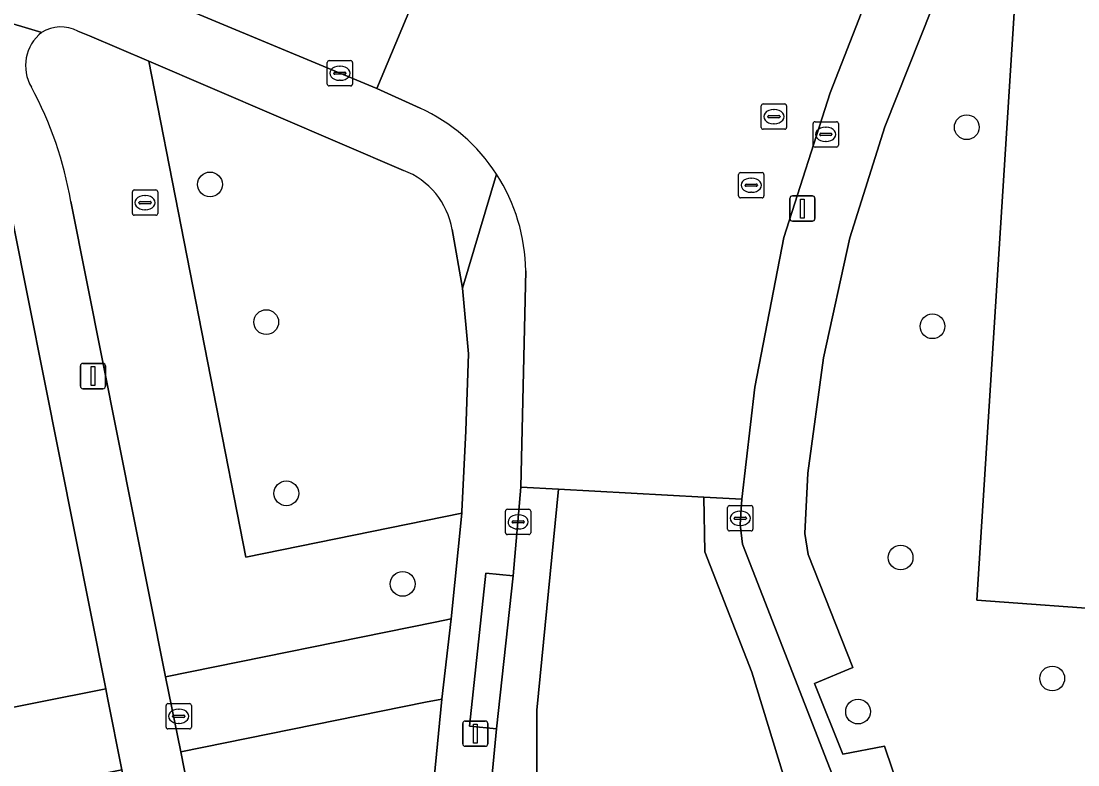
# Model space of a CAD drawing. Extents: x 163683 to 164494, y 382709 to 383872.
# Drawn here: x 164243.95 to 164285.71, y 383398.95 to 383428.32 of the extents above; entities that cross this region are included whole.
import ezdxf

# ---------------------------------------------------------------- set-up
doc = ezdxf.new("R2010")
doc.units = 0
for name, color, linetype in [('IMGEO_Boom', 7, 'Continuous'), ('IMGEO_Erf', 7, 'Continuous'), ('IMGEO_Fietspad_open', 7, 'Continuous'), ('IMGEO_Groenvoorziening', 7, 'Continuous'), ('IMGEO_Kolk', 7, 'Continuous'), ('IMGEO_Lichtmast', 7, 'Continuous'), ('IMGEO_Rijbaan_lokaal_open', 7, 'Continuous'), ('IMGEO_Rioolput', 7, 'Continuous'), ('IMGEO_Voetpad_open', 7, 'Continuous')]:
    doc.layers.add(name, color=color, linetype=linetype)

msp = doc.modelspace()

# ---------------------------------------------------------------- linework, layer by layer
at = {"layer": 'IMGEO_Boom'}
for centre in [(164281.316, 383424.127), (164251.416, 383421.868), (164253.638, 383416.433), (164279.96, 383416.268), (164254.431, 383409.67), (164278.702, 383407.137), (164259.028, 383406.096), (164284.693, 383402.361), (164277.02, 383401.054)]:
    msp.add_circle(centre, 0.489, dxfattribs=at)
at = {"layer": 'IMGEO_Erf'}
msp.add_lwpolyline([(164105.982, 383376.297), (164210.113, 383374.375), (164210.163, 383374.623), (164251.166, 383374.041), (164252.599, 383375.33), (164252.415, 383376.207), (164247.935, 383398.76), (164240.795, 383397.342), (164234.04, 383397.673), (164232.378, 383400.22), (164234.353, 383402.193), (164241.927, 383400.88), (164247.301, 383401.951), (164243.637, 383420.326)], dxfattribs=at)
at = {"layer": 'IMGEO_Fietspad_open'}
for points in [[(164265.166, 383377.91), (164265.064, 383379.694), (164264.854, 383383.216), (164264.611, 383386.892), (164264.315, 383391.941), (164264.325, 383401.104), (164265.19, 383409.835), (164263.691, 383409.917), (164263.394, 383406.415), (164262.729, 383400.373), (164262.347, 383396.352), (164262.345, 383393.912), (164263.19, 383379.208)], [(164281.101, 383379.088), (164280.715, 383380.077), (164280.12, 383382.197), (164277.723, 383392.72), (164276.593, 383397.06), (164272.461, 383407.658), (164272.358, 383408.441), (164272.429, 383409.44), (164270.927, 383409.522), (164270.966, 383407.363), (164272.82, 383402.609), (164275.551, 383393.712), (164276.706, 383388.777), (164277.443, 383385.205), (164278.67, 383380.313), (164279.064, 383378.754)]]:
    msp.add_lwpolyline(points, dxfattribs=at)
at = {"layer": 'IMGEO_Groenvoorziening'}
for points in [[(164283.101, 383435.398), (164282.554, 383435.437), (164282.248, 383434.643), (164278.076, 383424.149), (164276.697, 383419.754), (164275.658, 383415.023), (164275.04, 383410.474), (164274.913, 383408.081), (164275.046, 383407.258), (164276.818, 383402.8), (164275.293, 383402.163), (164276.414, 383399.366), (164278.061, 383399.691), (164279.035, 383396.8), (164288.093, 383396.4), (164286.852, 383377.073), (164287.083, 383376.9), (164288.439, 383375.709)], [(164290.175, 383376.446), (164291.447, 383396.252), (164291.992, 383404.745), (164291.849, 383404.755), (164287.474, 383405.035), (164281.716, 383405.459), (164283.589, 383434.865)], [(164245.916, 383421.2), (164249.656, 383402.428), (164260.313, 383404.589), (164260.948, 383404.722), (164261.364, 383408.884), (164252.837, 383407.155), (164248.998, 383426.73), (164246.657, 383427.733), (164246.194, 383427.924)], [(164259.06, 383422.422), (164248.998, 383426.73), (164252.837, 383407.155), (164261.364, 383408.884), (164261.371, 383408.952), (164261.53, 383412.143), (164261.631, 383415.176), (164261.388, 383417.769), (164260.979, 383420.083)], [(164254.765, 383397.318), (164260.277, 383398.431), (164260.57, 383401.549), (164259.925, 383401.42), (164250.267, 383399.47), (164254.291, 383378.947)]]:
    msp.add_lwpolyline(points, dxfattribs=at)
for centre, radius, start, end in [((164245.525, 383426.634), 1.453, 62.6027, 121.5653), ((164245.81, 383426.555), 1.681, 128.451, 210.3065), ((164231.618, 383418.783), 14.501, 9.595, 28.5213), ((164257.988, 383419.586), 3.032, 9.4408, 69.2926)]:
    msp.add_arc(centre, radius, start, end, dxfattribs=at)
at = {"layer": 'IMGEO_Kolk'}
for p, q in [((164256.121, 383426.76), (164256.973, 383426.76)), ((164256.046, 383425.834), (164256.046, 383426.686)), ((164256.348, 383426.303), (164256.746, 383426.303)), ((164256.534, 383426.54), (164256.559, 383426.54)), ((164257.047, 383426.686), (164257.047, 383425.834)), ((164256.305, 383426.254), (164256.305, 383426.266)), ((164256.743, 383426.217), (164256.345, 383426.217)), ((164256.557, 383425.98), (164256.532, 383425.98)), ((164256.789, 383426.266), (164256.789, 383426.254)), ((164256.973, 383425.76), (164256.121, 383425.76)), ((164271.941, 383409.187), (164272.793, 383409.187)), ((164263.09, 383408.118), (164263.09, 383408.97)), ((164263.165, 383409.044), (164264.017, 383409.044)), ((164263.578, 383408.824), (164263.603, 383408.824)), ((164264.091, 383408.97), (164264.091, 383408.118)), ((164271.866, 383408.261), (164271.866, 383409.113)), ((164272.354, 383408.967), (164272.379, 383408.967)), ((164272.867, 383409.113), (164272.867, 383408.261)), ((164263.349, 383408.538), (164263.349, 383408.55)), ((164263.787, 383408.501), (164263.389, 383408.501)), ((164263.392, 383408.587), (164263.79, 383408.587)), ((164263.833, 383408.55), (164263.833, 383408.538)), ((164272.125, 383408.681), (164272.125, 383408.693)), ((164272.563, 383408.644), (164272.165, 383408.644)), ((164272.168, 383408.73), (164272.566, 383408.73)), ((164272.377, 383408.407), (164272.352, 383408.407)), ((164272.609, 383408.693), (164272.609, 383408.681)), ((164264.017, 383408.044), (164263.165, 383408.044)), ((164263.601, 383408.264), (164263.576, 383408.264)), ((164272.793, 383408.187), (164271.941, 383408.187)), ((164249.681, 383400.443), (164249.681, 383401.295)), ((164249.756, 383401.369), (164250.608, 383401.369)), ((164250.682, 383401.295), (164250.682, 383400.443)), ((164249.94, 383400.863), (164249.94, 383400.875)), ((164250.378, 383400.826), (164249.98, 383400.826)), ((164249.983, 383400.912), (164250.381, 383400.912)), ((164250.169, 383401.149), (164250.194, 383401.149)), ((164250.424, 383400.875), (164250.424, 383400.863)), ((164250.192, 383400.589), (164250.167, 383400.589)), ((164250.608, 383400.369), (164249.756, 383400.369))]:
    msp.add_line(p, q, dxfattribs=at)
for points in [[(164256.121, 383426.76), (164256.973, 383426.76)], [(164256.046, 383425.834), (164256.046, 383426.686)], [(164257.047, 383426.686), (164257.047, 383425.834)], [(164256.973, 383425.76), (164256.121, 383425.76)], [(164271.941, 383409.187), (164272.793, 383409.187)], [(164263.09, 383408.118), (164263.09, 383408.97)], [(164263.165, 383409.044), (164264.017, 383409.044)], [(164264.091, 383408.97), (164264.091, 383408.118)], [(164271.866, 383408.261), (164271.866, 383409.113)], [(164272.867, 383409.113), (164272.867, 383408.261)], [(164264.017, 383408.044), (164263.165, 383408.044)], [(164272.793, 383408.187), (164271.941, 383408.187)], [(164249.681, 383400.443), (164249.681, 383401.295)], [(164249.756, 383401.369), (164250.608, 383401.369)], [(164250.682, 383401.295), (164250.682, 383400.443)], [(164250.608, 383400.369), (164249.756, 383400.369)]]:
    msp.add_lwpolyline(points, dxfattribs=at)
for centre, radius, start, end in [((164256.123, 383426.684), 0.0765, 91.552, 178.448), ((164256.123, 383426.684), 0.0765, 91.552, 178.448), ((164256.971, 383426.684), 0.0765, 1.552, 88.448), ((164256.971, 383426.684), 0.0765, 1.552, 88.448), ((164256.345, 383426.263), 0.0403, 85.8775, 175.7526), ((164256.75, 383426.265), 0.0386, 1.7309, 96.639), ((164256.342, 383426.253), 0.0366, 178.938, 274.7102), ((164256.746, 383426.26), 0.043, 264.8664, 352.4533), ((164256.123, 383425.836), 0.0765, 181.552, 268.448), ((164256.123, 383425.836), 0.0765, 181.552, 268.448), ((164256.971, 383425.836), 0.0765, 271.552, 358.448), ((164256.971, 383425.836), 0.0765, 271.552, 358.448), ((164271.943, 383409.111), 0.0765, 91.552, 178.448), ((164271.943, 383409.111), 0.0765, 91.552, 178.448), ((164272.791, 383409.111), 0.0765, 1.552, 88.448), ((164272.791, 383409.111), 0.0765, 1.552, 88.448), ((164263.167, 383408.968), 0.0765, 91.552, 178.448), ((164263.167, 383408.968), 0.0765, 91.552, 178.448), ((164264.015, 383408.968), 0.0765, 1.552, 88.448), ((164264.015, 383408.968), 0.0765, 1.552, 88.448), ((164263.389, 383408.547), 0.0403, 85.8775, 175.7526), ((164263.386, 383408.537), 0.0366, 178.938, 274.7102), ((164263.79, 383408.544), 0.043, 264.8664, 352.4533), ((164263.794, 383408.549), 0.0386, 1.7309, 96.639), ((164272.165, 383408.69), 0.0403, 85.8775, 175.7526), ((164272.162, 383408.68), 0.0366, 178.938, 274.7102), ((164272.566, 383408.687), 0.043, 264.8664, 352.4533), ((164272.57, 383408.692), 0.0386, 1.7309, 96.639), ((164263.167, 383408.12), 0.0765, 181.552, 268.448), ((164263.167, 383408.12), 0.0765, 181.552, 268.448), ((164264.015, 383408.12), 0.0765, 271.552, 358.448), ((164264.015, 383408.12), 0.0765, 271.552, 358.448), ((164271.943, 383408.263), 0.0765, 181.552, 268.448), ((164271.943, 383408.263), 0.0765, 181.552, 268.448), ((164272.791, 383408.263), 0.0765, 271.552, 358.448), ((164272.791, 383408.263), 0.0765, 271.552, 358.448), ((164249.758, 383401.293), 0.0765, 91.552, 178.448), ((164249.758, 383401.293), 0.0765, 91.552, 178.448), ((164250.606, 383401.293), 0.0765, 1.552, 88.448), ((164250.606, 383401.293), 0.0765, 1.552, 88.448), ((164249.98, 383400.872), 0.0403, 85.8775, 175.7526), ((164249.977, 383400.862), 0.0366, 178.938, 274.7102), ((164250.381, 383400.869), 0.043, 264.8664, 352.4533), ((164250.385, 383400.874), 0.0386, 1.7309, 96.639), ((164249.758, 383400.445), 0.0765, 181.552, 268.448), ((164249.758, 383400.445), 0.0765, 181.552, 268.448), ((164250.606, 383400.445), 0.0765, 271.552, 358.448), ((164250.606, 383400.445), 0.0765, 271.552, 358.448)]:
    msp.add_arc(centre, radius, start, end, dxfattribs=at)
for centre, major_axis, ratio, start_param, end_param in [((164256.533, 383426.26), (-0.387, 0.002), 0.722429, 4.712389, 7.853982), ((164256.558, 383426.26), (-0.39, 0.002), 0.717154, 1.570796, 4.712389), ((164263.577, 383408.544), (-0.387, 0.002), 0.722429, 4.712389, 7.853982), ((164263.602, 383408.544), (-0.39, 0.002), 0.717154, 1.570796, 4.712389), ((164272.353, 383408.687), (-0.387, 0.002), 0.722429, 4.712389, 7.853982), ((164272.378, 383408.687), (-0.39, 0.002), 0.717154, 1.570796, 4.712389), ((164250.168, 383400.869), (-0.387, 0.002), 0.722429, 4.712389, 7.853982), ((164250.193, 383400.869), (-0.39, 0.002), 0.717154, 1.570796, 4.712389)]:
    msp.add_ellipse(centre, major_axis=major_axis, ratio=ratio, start_param=start_param, end_param=end_param, dxfattribs=at)
at = {"layer": 'IMGEO_Lichtmast'}
for p, q in [((164274.324, 383420.517), (164274.324, 383421.317)), ((164274.324, 383421.317), (164274.324, 383420.517)), ((164274.424, 383421.417), (164275.214, 383421.417)), ((164275.214, 383421.417), (164274.424, 383421.417)), ((164275.314, 383421.317), (164275.314, 383420.517)), ((164275.314, 383420.517), (164275.314, 383421.317)), ((164275.214, 383420.417), (164274.424, 383420.417)), ((164274.424, 383420.417), (164275.214, 383420.417)), ((164246.294, 383413.904), (164246.294, 383414.704)), ((164246.294, 383414.704), (164246.294, 383413.904)), ((164246.394, 383414.804), (164247.184, 383414.804)), ((164247.184, 383414.804), (164246.394, 383414.804)), ((164247.284, 383414.704), (164247.284, 383413.904)), ((164247.284, 383413.904), (164247.284, 383414.704)), ((164247.184, 383413.804), (164246.394, 383413.804)), ((164246.394, 383413.804), (164247.184, 383413.804)), ((164261.403, 383399.782), (164261.403, 383400.582)), ((164261.403, 383400.582), (164261.403, 383399.782)), ((164261.503, 383400.682), (164262.293, 383400.682)), ((164262.293, 383400.682), (164261.503, 383400.682)), ((164262.393, 383400.582), (164262.393, 383399.782)), ((164262.393, 383399.782), (164262.393, 383400.582)), ((164262.293, 383399.682), (164261.503, 383399.682)), ((164261.503, 383399.682), (164262.293, 383399.682))]:
    msp.add_line(p, q, dxfattribs=at)
for points in [[(164274.744, 383421.292), (164274.894, 383421.292), (164274.894, 383420.542), (164274.744, 383420.542), (164274.744, 383421.292)], [(164246.714, 383414.679), (164246.864, 383414.679), (164246.864, 383413.929), (164246.714, 383413.929), (164246.714, 383414.679)], [(164261.823, 383400.557), (164261.973, 383400.557), (164261.973, 383399.807), (164261.823, 383399.807), (164261.823, 383400.557)]]:
    msp.add_lwpolyline(points, dxfattribs=at)
for centre, start, end in [((164274.424, 383421.317), 90, 180), ((164274.424, 383421.317), 90, 180), ((164275.214, 383421.317), 0, 90), ((164275.214, 383421.317), 360, 90), ((164274.424, 383420.517), 180, 270), ((164274.424, 383420.517), 180, 270), ((164275.214, 383420.517), 270, 0), ((164275.214, 383420.517), 270, 0), ((164246.394, 383414.704), 90, 180), ((164246.394, 383414.704), 90, 180), ((164247.184, 383414.704), 0, 90), ((164247.184, 383414.704), 360, 90), ((164246.394, 383413.904), 180, 270), ((164246.394, 383413.904), 180, 270), ((164247.184, 383413.904), 270, 0), ((164247.184, 383413.904), 270, 0), ((164261.503, 383400.582), 90, 180), ((164261.503, 383400.582), 90, 180), ((164262.293, 383400.582), 0, 90), ((164262.293, 383400.582), 360, 90), ((164261.503, 383399.782), 180, 270), ((164261.503, 383399.782), 180, 270), ((164262.293, 383399.782), 270, 0), ((164262.293, 383399.782), 270, 0)]:
    msp.add_arc(centre, 0.1, start, end, dxfattribs=at)
at = {"layer": 'IMGEO_Rijbaan_lokaal_open'}
for points in [[(164283.589, 383434.865), (164281.716, 383405.459), (164287.474, 383405.035), (164289.788, 383441.173), (164284.93, 383441.517), (164282.609, 383442.428), (164279.865, 383435.582), (164282.248, 383434.643), (164282.554, 383435.437), (164283.101, 383435.398)], [(164275.912, 383425.479), (164279.5, 383434.657), (164274.265, 383436.773), (164272.399, 383432.252)], [(164264.512, 383429.021), (164260.16, 383430.794), (164258.002, 383425.657), (164259.718, 383424.884)], [(164263.891, 383418.454), (164263.691, 383409.917), (164265.19, 383409.835), (164270.927, 383409.522), (164272.429, 383409.44), (164272.948, 383413.863), (164274.093, 383419.768), (164275.912, 383425.479)], [(164275.551, 383393.712), (164272.82, 383402.609), (164270.966, 383407.363), (164270.927, 383409.522), (164265.19, 383409.835), (164264.325, 383401.104), (164264.315, 383391.941)]]:
    msp.add_lwpolyline(points, dxfattribs=at)
msp.add_lwpolyline([(164258.002, 383425.657), (164260.16, 383430.794), (164244.232, 383437.397), (164242.366, 383438.097), (164240.484, 383438.677), (164235.607, 383439.955), (164233.671, 383440.349), (164231.675, 383440.547), (164207.11, 383441.075), (164206.797, 383435.477), (164230.44, 383435.128), (164236.578, 383434.087), (164240.214, 383432.955), (164243.164, 383431.842)], close=True, dxfattribs=at)
for centre, radius, start, end in [((164256.714, 383418.368), 7.176, 32.9644, 65.2474), ((164256.712, 383418.363), 7.18, 0.7284, 32.9892)]:
    msp.add_arc(centre, radius, start, end, dxfattribs=at)
at = {"layer": 'IMGEO_Rioolput'}
for p, q in [((164273.269, 383425.047), (164274.121, 383425.047)), ((164273.194, 383424.121), (164273.194, 383424.973)), ((164273.682, 383424.827), (164273.707, 383424.827)), ((164274.195, 383424.973), (164274.195, 383424.121)), ((164273.453, 383424.541), (164273.453, 383424.553)), ((164273.891, 383424.504), (164273.493, 383424.504)), ((164273.496, 383424.59), (164273.894, 383424.59)), ((164273.705, 383424.267), (164273.68, 383424.267)), ((164273.937, 383424.553), (164273.937, 383424.541)), ((164275.245, 383423.418), (164275.245, 383424.27)), ((164275.32, 383424.344), (164276.172, 383424.344)), ((164276.246, 383424.27), (164276.246, 383423.418)), ((164274.121, 383424.047), (164273.269, 383424.047)), ((164275.504, 383423.838), (164275.504, 383423.85)), ((164275.942, 383423.801), (164275.544, 383423.801)), ((164275.547, 383423.887), (164275.945, 383423.887)), ((164275.733, 383424.124), (164275.758, 383424.124)), ((164275.988, 383423.85), (164275.988, 383423.838)), ((164275.756, 383423.564), (164275.731, 383423.564)), ((164276.172, 383423.344), (164275.32, 383423.344)), ((164272.299, 383421.413), (164272.299, 383422.265)), ((164272.374, 383422.339), (164273.226, 383422.339)), ((164272.787, 383422.119), (164272.812, 383422.119)), ((164273.3, 383422.265), (164273.3, 383421.413)), ((164272.558, 383421.833), (164272.558, 383421.845)), ((164272.996, 383421.796), (164272.598, 383421.796)), ((164272.601, 383421.882), (164272.999, 383421.882)), ((164273.042, 383421.845), (164273.042, 383421.833)), ((164248.351, 383420.723), (164248.351, 383421.575)), ((164248.426, 383421.649), (164249.278, 383421.649)), ((164248.839, 383421.429), (164248.864, 383421.429)), ((164249.352, 383421.575), (164249.352, 383420.723)), ((164273.226, 383421.339), (164272.374, 383421.339)), ((164272.81, 383421.559), (164272.785, 383421.559)), ((164248.61, 383421.143), (164248.61, 383421.155)), ((164249.048, 383421.106), (164248.65, 383421.106)), ((164248.653, 383421.192), (164249.051, 383421.192)), ((164248.862, 383420.869), (164248.837, 383420.869)), ((164249.094, 383421.155), (164249.094, 383421.143)), ((164249.278, 383420.649), (164248.426, 383420.649))]:
    msp.add_line(p, q, dxfattribs=at)
for points in [[(164273.269, 383425.047), (164274.121, 383425.047)], [(164273.194, 383424.121), (164273.194, 383424.973)], [(164274.195, 383424.973), (164274.195, 383424.121)], [(164275.245, 383423.418), (164275.245, 383424.27)], [(164275.32, 383424.344), (164276.172, 383424.344)], [(164276.246, 383424.27), (164276.246, 383423.418)], [(164274.121, 383424.047), (164273.269, 383424.047)], [(164276.172, 383423.344), (164275.32, 383423.344)], [(164272.299, 383421.413), (164272.299, 383422.265)], [(164272.374, 383422.339), (164273.226, 383422.339)], [(164273.3, 383422.265), (164273.3, 383421.413)], [(164248.351, 383420.723), (164248.351, 383421.575)], [(164248.426, 383421.649), (164249.278, 383421.649)], [(164249.352, 383421.575), (164249.352, 383420.723)], [(164273.226, 383421.339), (164272.374, 383421.339)], [(164249.278, 383420.649), (164248.426, 383420.649)]]:
    msp.add_lwpolyline(points, dxfattribs=at)
for centre, radius, start, end in [((164273.271, 383424.971), 0.0765, 91.552, 178.448), ((164273.271, 383424.971), 0.0765, 91.552, 178.448), ((164274.119, 383424.971), 0.0765, 1.552, 88.448), ((164274.119, 383424.971), 0.0765, 1.552, 88.448), ((164273.493, 383424.55), 0.0403, 85.8775, 175.7526), ((164273.49, 383424.54), 0.0366, 178.938, 274.7102), ((164273.894, 383424.547), 0.043, 264.8664, 352.4533), ((164273.898, 383424.552), 0.0386, 1.7309, 96.639), ((164275.322, 383424.268), 0.0765, 91.552, 178.448), ((164275.322, 383424.268), 0.0765, 91.552, 178.448), ((164276.17, 383424.268), 0.0765, 1.552, 88.448), ((164276.17, 383424.268), 0.0765, 1.552, 88.448), ((164273.271, 383424.123), 0.0765, 181.552, 268.448), ((164273.271, 383424.123), 0.0765, 181.552, 268.448), ((164274.119, 383424.123), 0.0765, 271.552, 358.448), ((164274.119, 383424.123), 0.0765, 271.552, 358.448), ((164275.544, 383423.847), 0.0403, 85.8775, 175.7526), ((164275.541, 383423.837), 0.0366, 178.938, 274.7102), ((164275.945, 383423.844), 0.043, 264.8664, 352.4533), ((164275.949, 383423.849), 0.0386, 1.7309, 96.639), ((164275.322, 383423.42), 0.0765, 181.552, 268.448), ((164275.322, 383423.42), 0.0765, 181.552, 268.448), ((164276.17, 383423.42), 0.0765, 271.552, 358.448), ((164276.17, 383423.42), 0.0765, 271.552, 358.448), ((164272.376, 383422.263), 0.0765, 91.552, 178.448), ((164272.376, 383422.263), 0.0765, 91.552, 178.448), ((164273.224, 383422.263), 0.0765, 1.552, 88.448), ((164273.224, 383422.263), 0.0765, 1.552, 88.448), ((164272.598, 383421.842), 0.0403, 85.8775, 175.7526), ((164272.595, 383421.832), 0.0366, 178.938, 274.7102), ((164272.999, 383421.839), 0.043, 264.8664, 352.4533), ((164273.003, 383421.844), 0.0386, 1.7309, 96.639), ((164248.428, 383421.573), 0.0765, 91.552, 178.448), ((164248.428, 383421.573), 0.0765, 91.552, 178.448), ((164249.276, 383421.573), 0.0765, 1.552, 88.448), ((164249.276, 383421.573), 0.0765, 1.552, 88.448), ((164272.376, 383421.415), 0.0765, 181.552, 268.448), ((164272.376, 383421.415), 0.0765, 181.552, 268.448), ((164273.224, 383421.415), 0.0765, 271.552, 358.448), ((164273.224, 383421.415), 0.0765, 271.552, 358.448), ((164248.65, 383421.152), 0.0403, 85.8775, 175.7526), ((164248.647, 383421.142), 0.0366, 178.938, 274.7102), ((164249.051, 383421.149), 0.043, 264.8664, 352.4533), ((164249.055, 383421.154), 0.0386, 1.7309, 96.639), ((164248.428, 383420.725), 0.0765, 181.552, 268.448), ((164248.428, 383420.725), 0.0765, 181.552, 268.448), ((164249.276, 383420.725), 0.0765, 271.552, 358.448), ((164249.276, 383420.725), 0.0765, 271.552, 358.448)]:
    msp.add_arc(centre, radius, start, end, dxfattribs=at)
for centre, major_axis, ratio, start_param, end_param in [((164273.681, 383424.547), (-0.387, 0.002), 0.722429, 4.712389, 7.853982), ((164273.706, 383424.547), (-0.39, 0.002), 0.717154, 1.570796, 4.712389), ((164275.732, 383423.844), (-0.387, 0.002), 0.722429, 4.712389, 7.853982), ((164275.757, 383423.844), (-0.39, 0.002), 0.717154, 1.570796, 4.712389), ((164272.786, 383421.839), (-0.387, 0.002), 0.722429, 4.712389, 7.853982), ((164272.811, 383421.839), (-0.39, 0.002), 0.717154, 1.570796, 4.712389), ((164248.838, 383421.149), (-0.387, 0.002), 0.722429, 4.712389, 7.853982), ((164248.863, 383421.149), (-0.39, 0.002), 0.717154, 1.570796, 4.712389)]:
    msp.add_ellipse(centre, major_axis=major_axis, ratio=ratio, start_param=start_param, end_param=end_param, dxfattribs=at)
at = {"layer": 'IMGEO_Voetpad_open'}
for points in [[(164259.718, 383424.884), (164258.002, 383425.657), (164243.164, 383431.842), (164240.214, 383432.955), (164236.578, 383434.087), (164230.44, 383435.128), (164206.797, 383435.477), (164187.361, 383435.783), (164172.813, 383435.951), (164172.812, 383435.587), (164168.787, 383435.645), (164168.774, 383436.076), (164167.31, 383436.08), (164167.313, 383435.62), (164163.3, 383435.723), (164163.3, 383436.138), (164154.039, 383436.604), (164149.832, 383437.111), (164142.909, 383438.334), (164122.347, 383442.019)], [(164279.5, 383434.657), (164275.912, 383425.479), (164274.093, 383419.768), (164272.948, 383413.863), (164272.429, 383409.44), (164272.358, 383408.441), (164272.461, 383407.658), (164276.593, 383397.06), (164277.723, 383392.72), (164280.12, 383382.197), (164280.715, 383380.077), (164281.101, 383379.088)], [(164283.102, 383380.412), (164281.651, 383385.78), (164280.479, 383385.486), (164280.161, 383386.983), (164281.321, 383387.251), (164280.607, 383390.324), (164280.066, 383390.238), (164279.541, 383392.623), (164280.097, 383392.817), (164279.382, 383395.768), (164279.035, 383396.8), (164278.061, 383399.691), (164276.414, 383399.366), (164275.293, 383402.163), (164276.818, 383402.8), (164275.046, 383407.258), (164274.913, 383408.081), (164275.04, 383410.474), (164275.658, 383415.023), (164276.697, 383419.754), (164278.076, 383424.149), (164282.248, 383434.643)], [(164244.765, 383427.872), (164235.337, 383430.704)], [(164235.337, 383430.704), (164244.765, 383427.872)], [(164246.194, 383427.924), (164246.657, 383427.733), (164248.998, 383426.73), (164259.06, 383422.422)], [(164262.734, 383422.272), (164261.388, 383417.769), (164261.631, 383415.176), (164261.53, 383412.143), (164261.371, 383408.952), (164261.364, 383408.884), (164260.948, 383404.722), (164260.57, 383401.549), (164260.277, 383398.431), (164260.111, 383396.672), (164260.063, 383393.593), (164260.71, 383382.273)], [(164260.979, 383420.083), (164261.388, 383417.769), (164262.734, 383422.272)], [(164254.291, 383378.947), (164250.267, 383399.47), (164249.656, 383402.428), (164245.916, 383421.2)], [(164243.637, 383420.326), (164247.301, 383401.951), (164247.372, 383401.596), (164247.935, 383398.76), (164252.415, 383376.207), (164252.599, 383375.33), (164255.775, 383377.484)], [(164262.729, 383400.373), (164261.665, 383400.472), (164262.318, 383406.52), (164263.394, 383406.415), (164263.691, 383409.917), (164263.891, 383418.454)], [(164263.19, 383379.208), (164262.345, 383393.912), (164262.347, 383396.352), (164262.729, 383400.373)]]:
    msp.add_lwpolyline(points, dxfattribs=at)
for points in [[(164262.729, 383400.373), (164263.394, 383406.415), (164262.318, 383406.52), (164261.665, 383400.472)], [(164260.948, 383404.722), (164260.313, 383404.589), (164249.656, 383402.428), (164250.267, 383399.47), (164259.925, 383401.42), (164260.57, 383401.549)], [(164247.372, 383401.596), (164247.301, 383401.951), (164241.927, 383400.88), (164234.353, 383402.193), (164232.378, 383400.22), (164234.04, 383397.673), (164240.795, 383397.342), (164247.935, 383398.76)]]:
    msp.add_lwpolyline(points, close=True, dxfattribs=at)
for centre, radius, start, end in [((164245.525, 383426.634), 1.453, 62.6027, 121.5653), ((164245.81, 383426.555), 1.681, 128.451, 210.3065), ((164231.618, 383418.783), 14.501, 9.595, 28.5213), ((164256.714, 383418.368), 7.176, 32.9644, 65.2474), ((164257.988, 383419.586), 3.032, 9.4408, 69.2926), ((164256.712, 383418.363), 7.18, 0.7284, 32.9892)]:
    msp.add_arc(centre, radius, start, end, dxfattribs=at)

doc.saveas('drawing.dxf')
